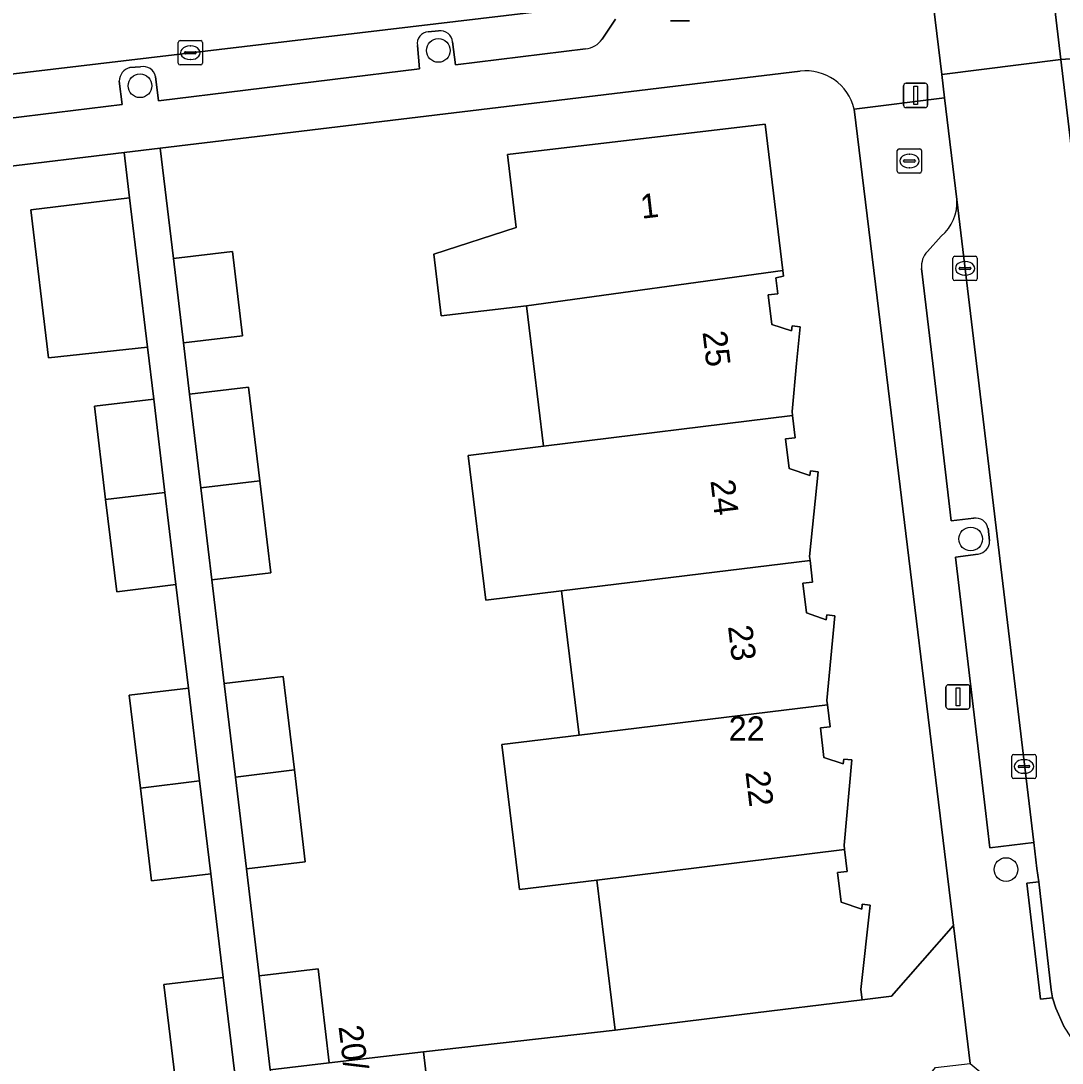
# Model space of a CAD drawing. Extents: x 162073 to 163043, y 381818 to 382561.
# Drawn here: x 162326.82 to 162369.75, y 382221.17 to 382264.12 of the extents above; entities that cross this region are included whole.
import ezdxf

# ---------------------------------------------------------------- set-up
doc = ezdxf.new("R2010")
doc.units = 0
for name, color, linetype in [('IMGEO_Boom', 7, 'Continuous'), ('IMGEO_Brandkraan', 7, 'Continuous'), ('IMGEO_Erf', 7, 'Continuous'), ('IMGEO_Hek', 7, 'Continuous'), ('IMGEO_Kolk', 7, 'Continuous'), ('IMGEO_Lichtmast', 7, 'Continuous'), ('IMGEO_Pand', 7, 'Continuous'), ('IMGEO_Pand_nummerreeks', 7, 'Continuous'), ('IMGEO_Parkeervlak_open', 7, 'Continuous'), ('IMGEO_Rijbaan_lokaal_open', 7, 'Continuous'), ('IMGEO_Voetpad_open', 7, 'Continuous')]:
    doc.layers.add(name, color=color, linetype=linetype)

msp = doc.modelspace()

# ---------------------------------------------------------------- linework, layer by layer
at = {"layer": 'IMGEO_Boom'}
for centre in [(162344.027, 382262.904), (162331.729, 382261.446), (162365.977, 382242.77), (162367.433, 382229.146)]:
    msp.add_circle(centre, 0.489, dxfattribs=at)
at = {"layer": 'IMGEO_Brandkraan'}
for p, q in [((162362.951, 382257.922), (162362.951, 382258.774)), ((162363.026, 382258.848), (162363.878, 382258.848)), ((162363.439, 382258.628), (162363.464, 382258.628)), ((162363.952, 382258.774), (162363.952, 382257.922)), ((162363.21, 382258.342), (162363.21, 382258.354)), ((162363.648, 382258.305), (162363.25, 382258.305)), ((162363.253, 382258.391), (162363.651, 382258.391)), ((162363.694, 382258.354), (162363.694, 382258.342)), ((162363.878, 382257.848), (162363.026, 382257.848)), ((162363.462, 382258.068), (162363.437, 382258.068))]:
    msp.add_line(p, q, dxfattribs=at)
for points in [[(162362.951, 382257.922), (162362.951, 382258.774)], [(162363.026, 382258.848), (162363.878, 382258.848)], [(162363.952, 382258.774), (162363.952, 382257.922)], [(162363.878, 382257.848), (162363.026, 382257.848)]]:
    msp.add_lwpolyline(points, dxfattribs=at)
for centre, radius, start, end in [((162363.028, 382258.772), 0.0765, 91.552, 178.448), ((162363.028, 382258.772), 0.0765, 91.552, 178.448), ((162363.876, 382258.772), 0.0765, 1.552, 88.448), ((162363.876, 382258.772), 0.0765, 1.552, 88.448), ((162363.25, 382258.351), 0.0403, 85.8775, 175.7526), ((162363.247, 382258.341), 0.0366, 178.938, 274.7102), ((162363.651, 382258.348), 0.043, 264.8664, 352.4533), ((162363.655, 382258.353), 0.0386, 1.7309, 96.639), ((162363.028, 382257.924), 0.0765, 181.552, 268.448), ((162363.028, 382257.924), 0.0765, 181.552, 268.448), ((162363.876, 382257.924), 0.0765, 271.552, 358.448), ((162363.876, 382257.924), 0.0765, 271.552, 358.448)]:
    msp.add_arc(centre, radius, start, end, dxfattribs=at)
for centre, major_axis, ratio, start_param, end_param in [((162363.438, 382258.348), (-0.387, 0.002), 0.722429, 4.712389, 7.853982), ((162363.463, 382258.348), (-0.39, 0.002), 0.717154, 1.570796, 4.712389)]:
    msp.add_ellipse(centre, major_axis=major_axis, ratio=ratio, start_param=start_param, end_param=end_param, dxfattribs=at)
at = {"layer": 'IMGEO_Erf'}
for points in [[(162358.94, 382262.05), (162332.559, 382258.874), (162333.106, 382254.333), (162335.539, 382254.623), (162335.954, 382251.148), (162333.522, 382250.858), (162333.775, 382248.733), (162336.208, 382249.023), (162336.668, 382245.169), (162337.121, 382241.378), (162334.689, 382241.087), (162335.198, 382236.817), (162337.631, 382237.108), (162338.091, 382233.254), (162338.544, 382229.462), (162336.112, 382229.172), (162336.638, 382224.763), (162339.071, 382225.054), (162339.533, 382221.181), (162343.412, 382221.635), (162351.325, 382222.529), (162350.566, 382228.713), (162347.38, 382228.321), (162346.65, 382234.299), (162349.832, 382234.688), (162349.102, 382240.633), (162345.984, 382240.25), (162345.251, 382246.217), (162348.37, 382246.598), (162347.952, 382250), (162347.66, 382252.377), (162344.14, 382251.963), (162343.84, 382254.512), (162347.238, 382255.608), (162346.884, 382258.617), (162357.5, 382259.865)], [(162357.5, 382259.865), (162358.226, 382253.831), (162358.254, 382253.6), (162357.941, 382253.526), (162358.026, 382252.875), (162357.629, 382252.828), (162357.775, 382251.607), (162358.591, 382251.354), (162358.612, 382251.552), (162358.94, 382251.515), (162358.8, 382250), (162358.617, 382248.017), (162358.636, 382247.852), (162358.744, 382246.939), (162358.347, 382246.892), (162358.493, 382245.671), (162359.344, 382245.383), (162359.365, 382245.581), (162359.693, 382245.544), (162359.333, 382242.052), (162359.352, 382241.885), (162359.455, 382240.991), (162359.058, 382240.944), (162359.204, 382239.723), (162360.02, 382239.44), (162360.041, 382239.638), (162360.369, 382239.601), (162360.045, 382236.111), (162360.066, 382235.938), (162360.178, 382235.03), (162359.781, 382234.983), (162359.927, 382233.762), (162360.721, 382233.501), (162360.742, 382233.699), (162361.07, 382233.662), (162360.758, 382230.158), (162360.78, 382229.97), (162360.888, 382229.066), (162360.491, 382229.019), (162360.637, 382227.798), (162361.487, 382227.52), (162361.508, 382227.718), (162361.836, 382227.681), (162361.451, 382224.199), (162361.505, 382223.779), (162362.705, 382223.933), (162365.263, 382226.839), (162362.448, 382250), (162361.173, 382260.484)], [(162333.18, 382220.555), (162332.717, 382224.404), (162335.159, 382224.698), (162334.644, 382228.977), (162332.202, 382228.684), (162331.742, 382232.505), (162331.282, 382236.329), (162333.725, 382236.622), (162333.211, 382240.892), (162330.769, 382240.598), (162330.311, 382244.401), (162329.849, 382248.243), (162332.292, 382248.536), (162332.035, 382250.671), (162327.96, 382250.231), (162327.225, 382256.337), (162331.295, 382256.826), (162331.07, 382258.695), (162304.883, 382255.543)]]:
    msp.add_lwpolyline(points, dxfattribs=at)
msp.add_arc((162359.178, 382260.014), 2.05, 13.2602, 96.656, dxfattribs=at)
at = {"layer": 'IMGEO_Hek'}
msp.add_lwpolyline([(162343.412, 382221.635), (162351.325, 382222.529)], dxfattribs=at)
at = {"layer": 'IMGEO_Kolk'}
for p, q in [((162333.379, 382263.307), (162334.231, 382263.307)), ((162333.304, 382262.381), (162333.304, 382263.233)), ((162333.792, 382263.087), (162333.817, 382263.087)), ((162334.305, 382263.233), (162334.305, 382262.381)), ((162333.563, 382262.801), (162333.563, 382262.813)), ((162334.001, 382262.764), (162333.603, 382262.764)), ((162333.606, 382262.85), (162334.004, 382262.85)), ((162333.815, 382262.527), (162333.79, 382262.527)), ((162334.047, 382262.813), (162334.047, 382262.801)), ((162334.231, 382262.307), (162333.379, 382262.307)), ((162365.245, 382253.494), (162365.245, 382254.346)), ((162365.32, 382254.42), (162366.172, 382254.42)), ((162366.246, 382254.346), (162366.246, 382253.494)), ((162365.504, 382253.914), (162365.504, 382253.926)), ((162365.942, 382253.877), (162365.544, 382253.877)), ((162365.547, 382253.963), (162365.945, 382253.963)), ((162365.733, 382254.2), (162365.758, 382254.2)), ((162365.988, 382253.926), (162365.988, 382253.914)), ((162365.756, 382253.64), (162365.731, 382253.64)), ((162366.172, 382253.42), (162365.32, 382253.42)), ((162367.673, 382232.968), (162367.673, 382233.82)), ((162367.748, 382233.894), (162368.6, 382233.894)), ((162368.161, 382233.674), (162368.186, 382233.674)), ((162368.674, 382233.82), (162368.674, 382232.968)), ((162367.932, 382233.388), (162367.932, 382233.4)), ((162368.37, 382233.351), (162367.972, 382233.351)), ((162367.975, 382233.437), (162368.373, 382233.437)), ((162368.416, 382233.4), (162368.416, 382233.388)), ((162368.6, 382232.894), (162367.748, 382232.894)), ((162368.184, 382233.114), (162368.159, 382233.114))]:
    msp.add_line(p, q, dxfattribs=at)
for points in [[(162333.379, 382263.307), (162334.231, 382263.307)], [(162333.304, 382262.381), (162333.304, 382263.233)], [(162334.305, 382263.233), (162334.305, 382262.381)], [(162334.231, 382262.307), (162333.379, 382262.307)], [(162365.245, 382253.494), (162365.245, 382254.346)], [(162365.32, 382254.42), (162366.172, 382254.42)], [(162366.246, 382254.346), (162366.246, 382253.494)], [(162366.172, 382253.42), (162365.32, 382253.42)], [(162367.673, 382232.968), (162367.673, 382233.82)], [(162367.748, 382233.894), (162368.6, 382233.894)], [(162368.674, 382233.82), (162368.674, 382232.968)], [(162368.6, 382232.894), (162367.748, 382232.894)]]:
    msp.add_lwpolyline(points, dxfattribs=at)
for centre, radius, start, end in [((162333.381, 382263.231), 0.0765, 91.552, 178.448), ((162333.381, 382263.231), 0.0765, 91.552, 178.448), ((162334.229, 382263.231), 0.0765, 1.552, 88.448), ((162334.229, 382263.231), 0.0765, 1.552, 88.448), ((162333.603, 382262.81), 0.0403, 85.8775, 175.7526), ((162333.6, 382262.8), 0.0366, 178.938, 274.7102), ((162334.004, 382262.807), 0.043, 264.8664, 352.4533), ((162334.008, 382262.812), 0.0386, 1.7309, 96.639), ((162333.381, 382262.383), 0.0765, 181.552, 268.448), ((162333.381, 382262.383), 0.0765, 181.552, 268.448), ((162334.229, 382262.383), 0.0765, 271.552, 358.448), ((162334.229, 382262.383), 0.0765, 271.552, 358.448), ((162365.322, 382254.344), 0.0765, 91.552, 178.448), ((162365.322, 382254.344), 0.0765, 91.552, 178.448), ((162366.17, 382254.344), 0.0765, 1.552, 88.448), ((162366.17, 382254.344), 0.0765, 1.552, 88.448), ((162365.544, 382253.923), 0.0403, 85.8775, 175.7526), ((162365.541, 382253.913), 0.0366, 178.938, 274.7102), ((162365.945, 382253.92), 0.043, 264.8664, 352.4533), ((162365.949, 382253.925), 0.0386, 1.7309, 96.639), ((162365.322, 382253.496), 0.0765, 181.552, 268.448), ((162365.322, 382253.496), 0.0765, 181.552, 268.448), ((162366.17, 382253.496), 0.0765, 271.552, 358.448), ((162366.17, 382253.496), 0.0765, 271.552, 358.448), ((162367.75, 382233.818), 0.0765, 91.552, 178.448), ((162367.75, 382233.818), 0.0765, 91.552, 178.448), ((162368.598, 382233.818), 0.0765, 1.552, 88.448), ((162368.598, 382233.818), 0.0765, 1.552, 88.448), ((162367.972, 382233.397), 0.0403, 85.8775, 175.7526), ((162367.969, 382233.387), 0.0366, 178.938, 274.7102), ((162368.373, 382233.394), 0.043, 264.8664, 352.4533), ((162368.377, 382233.399), 0.0386, 1.7309, 96.639), ((162367.75, 382232.97), 0.0765, 181.552, 268.448), ((162367.75, 382232.97), 0.0765, 181.552, 268.448), ((162368.598, 382232.97), 0.0765, 271.552, 358.448), ((162368.598, 382232.97), 0.0765, 271.552, 358.448)]:
    msp.add_arc(centre, radius, start, end, dxfattribs=at)
for centre, major_axis, ratio, start_param, end_param in [((162333.791, 382262.807), (-0.387, 0.002), 0.722429, 4.712389, 7.853982), ((162333.816, 382262.807), (-0.39, 0.002), 0.717154, 1.570796, 4.712389), ((162365.732, 382253.92), (-0.387, 0.002), 0.722429, 4.712389, 7.853982), ((162365.757, 382253.92), (-0.39, 0.002), 0.717154, 1.570796, 4.712389), ((162368.16, 382233.394), (-0.387, 0.002), 0.722429, 4.712389, 7.853982), ((162368.185, 382233.394), (-0.39, 0.002), 0.717154, 1.570796, 4.712389)]:
    msp.add_ellipse(centre, major_axis=major_axis, ratio=ratio, start_param=start_param, end_param=end_param, dxfattribs=at)
at = {"layer": 'IMGEO_Lichtmast'}
for p, q in [((162354.385, 382264.122), (162353.595, 382264.122)), ((162353.595, 382264.122), (162354.385, 382264.122)), ((162363.21, 382260.649), (162363.21, 382261.449)), ((162363.21, 382261.449), (162363.21, 382260.649)), ((162363.31, 382261.549), (162364.1, 382261.549)), ((162364.1, 382261.549), (162363.31, 382261.549)), ((162364.2, 382261.449), (162364.2, 382260.649)), ((162364.2, 382260.649), (162364.2, 382261.449)), ((162364.1, 382260.549), (162363.31, 382260.549)), ((162363.31, 382260.549), (162364.1, 382260.549)), ((162365.057, 382236.763), (162365.847, 382236.763)), ((162365.847, 382236.763), (162365.057, 382236.763)), ((162364.957, 382235.863), (162364.957, 382236.663)), ((162364.957, 382236.663), (162364.957, 382235.863)), ((162365.947, 382236.663), (162365.947, 382235.863)), ((162365.947, 382235.863), (162365.947, 382236.663)), ((162365.847, 382235.763), (162365.057, 382235.763)), ((162365.057, 382235.763), (162365.847, 382235.763))]:
    msp.add_line(p, q, dxfattribs=at)
for points in [[(162363.63, 382261.424), (162363.78, 382261.424), (162363.78, 382260.674), (162363.63, 382260.674), (162363.63, 382261.424)], [(162365.377, 382236.638), (162365.527, 382236.638), (162365.527, 382235.888), (162365.377, 382235.888), (162365.377, 382236.638)]]:
    msp.add_lwpolyline(points, dxfattribs=at)
for centre, start, end in [((162363.31, 382261.449), 90, 180), ((162363.31, 382261.449), 90, 180), ((162364.1, 382261.449), 0, 90), ((162364.1, 382261.449), 360, 90), ((162363.31, 382260.649), 180, 270), ((162363.31, 382260.649), 180, 270), ((162364.1, 382260.649), 270, 0), ((162364.1, 382260.649), 270, 0), ((162365.057, 382236.663), 90, 180), ((162365.057, 382236.663), 90, 180), ((162365.847, 382236.663), 0, 90), ((162365.847, 382236.663), 360, 90), ((162365.057, 382235.863), 180, 270), ((162365.057, 382235.863), 180, 270), ((162365.847, 382235.863), 270, 0), ((162365.847, 382235.863), 270, 0)]:
    msp.add_arc(centre, 0.1, start, end, dxfattribs=at)
at = {"layer": 'IMGEO_Pand'}
for points in [[(162347.66, 382252.377), (162358.226, 382253.831), (162357.5, 382259.865), (162346.884, 382258.617), (162347.238, 382255.608), (162343.84, 382254.512), (162344.14, 382251.963)], [(162327.96, 382250.231), (162332.035, 382250.671), (162331.295, 382256.826), (162327.225, 382256.337)], [(162333.522, 382250.858), (162335.954, 382251.148), (162335.539, 382254.623), (162333.106, 382254.333)], [(162347.66, 382252.377), (162347.952, 382250), (162348.37, 382246.598), (162358.636, 382247.852), (162358.617, 382248.017), (162358.8, 382250), (162358.94, 382251.515), (162358.612, 382251.552), (162358.591, 382251.354), (162357.775, 382251.607), (162357.629, 382252.828), (162358.026, 382252.875), (162357.941, 382253.526), (162358.254, 382253.6), (162358.226, 382253.831)], [(162336.668, 382245.169), (162336.208, 382249.023), (162333.775, 382248.733), (162334.237, 382244.872)], [(162332.754, 382244.692), (162332.292, 382248.536), (162329.849, 382248.243), (162330.311, 382244.401)], [(162359.693, 382245.544), (162359.365, 382245.581), (162359.344, 382245.383), (162358.493, 382245.671), (162358.347, 382246.892), (162358.744, 382246.939), (162358.636, 382247.852), (162348.37, 382246.598), (162345.251, 382246.217), (162345.984, 382240.25), (162349.102, 382240.633), (162359.352, 382241.885), (162359.333, 382242.052)], [(162336.668, 382245.169), (162334.237, 382244.872), (162334.689, 382241.087), (162337.121, 382241.378)], [(162332.754, 382244.692), (162330.311, 382244.401), (162330.769, 382240.598), (162333.211, 382240.892)], [(162359.352, 382241.885), (162349.102, 382240.633), (162349.832, 382234.688), (162360.066, 382235.938), (162360.045, 382236.111), (162360.369, 382239.601), (162360.041, 382239.638), (162360.02, 382239.44), (162359.204, 382239.723), (162359.058, 382240.944), (162359.455, 382240.991)], [(162338.091, 382233.254), (162337.631, 382237.108), (162335.198, 382236.817), (162335.659, 382232.957)], [(162334.185, 382232.799), (162333.725, 382236.622), (162331.282, 382236.329), (162331.742, 382232.505)], [(162361.07, 382233.662), (162360.742, 382233.699), (162360.721, 382233.501), (162359.927, 382233.762), (162359.781, 382234.983), (162360.178, 382235.03), (162360.066, 382235.938), (162349.832, 382234.688), (162346.65, 382234.299), (162347.38, 382228.321), (162350.566, 382228.713), (162360.78, 382229.97), (162360.758, 382230.158)], [(162338.091, 382233.254), (162335.659, 382232.957), (162336.112, 382229.172), (162338.544, 382229.462)], [(162334.185, 382232.799), (162331.742, 382232.505), (162332.202, 382228.684), (162334.644, 382228.977)], [(162360.78, 382229.97), (162350.566, 382228.713), (162351.325, 382222.529), (162356.543, 382223.17), (162361.505, 382223.779), (162361.451, 382224.199), (162361.836, 382227.681), (162361.508, 382227.718), (162361.487, 382227.52), (162360.637, 382227.798), (162360.491, 382229.019), (162360.888, 382229.066)], [(162335.623, 382220.844), (162335.159, 382224.698), (162332.717, 382224.404), (162333.18, 382220.555)], [(162339.533, 382221.181), (162339.071, 382225.054), (162336.638, 382224.763), (162337.101, 382220.891)], [(162337.464, 382217.849), (162343.772, 382218.597), (162343.412, 382221.635), (162339.533, 382221.181), (162337.101, 382220.891)]]:
    msp.add_lwpolyline(points, close=True, dxfattribs=at)
at = {"layer": 'IMGEO_Parkeervlak_open'}
for points in [[(162352.626, 382265.043), (162310.501, 382260.042)], [(162350.782, 382263.374), (162351.328, 382264.198)], [(162343.61, 382263.67), (162344.04, 382263.71)], [(162332.371, 382261.826), (162332.49, 382260.825), (162343.245, 382262.139), (162343.166, 382263.107)], [(162344.618, 382263.251), (162344.732, 382262.313), (162350.098, 382262.968)], [(162331.31, 382262.195), (162331.753, 382262.228)], [(162320.095, 382260.334), (162320.21, 382259.363), (162330.992, 382260.67), (162330.874, 382261.642)], [(162366.283, 382242.144), (162365.355, 382242.023), (162366.576, 382231.686), (162366.769, 382230.048), (162368.575, 382230.261), (162366.211, 382250), (162365.411, 382256.765)], [(162364.765, 382255.253), (162364.194, 382254.624)], [(162363.95, 382253.919), (162364.412, 382250), (162365.175, 382243.52), (162366.099, 382243.626)], [(162366.69, 382243.221), (162366.754, 382242.691)]]:
    msp.add_lwpolyline(points, dxfattribs=at)
for centre, radius, start, end in [((162343.639, 382263.19), 0.481, 93.4909, 189.9881), ((162344.109, 382263.204), 0.511, 5.2808, 97.8118), ((162350.013, 382263.891), 0.927, 275.2739, 326.11), ((162331.451, 382261.636), 0.577, 104.1244, 179.3692), ((162331.861, 382261.718), 0.522, 11.992, 101.9212), ((162363.552, 382256.665), 1.862, 310.6651, 3.0658), ((162364.841, 382254.005), 0.895, 136.2794, 185.5392), ((162366.187, 382243.121), 0.512, 11.2201, 99.9358), ((162366.205, 382242.687), 0.549, 278.1366, 0.4025)]:
    msp.add_arc(centre, radius, start, end, dxfattribs=at)
at = {"layer": 'IMGEO_Rijbaan_lokaal_open'}
for points in [[(162368.042, 382276.425), (162363.102, 382275.786), (162363.617, 382271.54), (162359.163, 382270.954), (162359.709, 382265.891), (162364.237, 382266.434), (162364.786, 382261.912), (162369.691, 382262.527)], [(162359.709, 382265.891), (162359.163, 382270.954), (162352.034, 382270.016), (162309.862, 382264.996), (162304.787, 382264.372), (162305.125, 382259.368), (162310.501, 382260.042), (162352.626, 382265.043)], [(162349.625, 382203.215), (162351.472, 382205.437), (162351.631, 382205.305), (162355.023, 382209.424), (162356.892, 382211.727), (162354.489, 382213.735), (162357.098, 382216.898), (162359.474, 382214.908), (162362.619, 382218.669), (162364.527, 382220.984), (162365.954, 382221.157), (162365.263, 382226.839), (162362.705, 382223.933), (162361.505, 382223.779), (162356.543, 382223.17), (162351.325, 382222.529), (162343.412, 382221.635), (162343.772, 382218.597), (162344.132, 382215.56), (162344.493, 382212.522), (162344.853, 382209.485), (162345.213, 382206.447), (162347.392, 382204.625), (162349.401, 382202.945)]]:
    msp.add_lwpolyline(points, close=True, dxfattribs=at)
msp.add_lwpolyline([(162370.623, 382254.672), (162369.691, 382262.527), (162364.786, 382261.912), (162364.902, 382260.956), (162365.411, 382256.765), (162366.211, 382250), (162368.575, 382230.261), (162368.703, 382229.196), (162368.788, 382228.642), (162369.295, 382224.188), (162369.353, 382223.86), (162369.486, 382223.432), (162369.804, 382222.715)], dxfattribs=at)
at = {"layer": 'IMGEO_Voetpad_open'}
for points in [[(162371.326, 382279.053), (162367.807, 382278.409), (162368.042, 382276.425), (162369.691, 382262.527), (162378.585, 382263.179), (162374.62, 382266.209), (162374.23, 382266.507), (162374.163, 382267.252), (162374.13, 382267.694), (162372.914, 382267.549), (162372.327, 382272.475), (162423.357, 382278.525)], [(162361.173, 382260.484), (162364.902, 382260.956), (162364.786, 382261.912), (162364.237, 382266.434)], [(162351.328, 382264.198), (162350.782, 382263.374)], [(162344.04, 382263.71), (162343.61, 382263.67)], [(162343.166, 382263.107), (162343.245, 382262.139), (162332.49, 382260.825), (162332.371, 382261.826)], [(162350.098, 382262.968), (162344.732, 382262.313), (162344.618, 382263.251)], [(162378.585, 382263.179), (162369.691, 382262.527), (162370.623, 382254.672), (162371.192, 382250), (162372.983, 382235.278), (162373.706, 382229.076)], [(162310.501, 382260.042), (162305.125, 382259.368), (162304.883, 382255.543), (162331.07, 382258.695), (162332.559, 382258.874), (162358.94, 382262.05)], [(162331.753, 382262.228), (162331.31, 382262.195)], [(162330.874, 382261.642), (162330.992, 382260.67), (162320.21, 382259.363), (162320.095, 382260.334)], [(162365.411, 382256.765), (162364.902, 382260.956), (162361.173, 382260.484), (162362.448, 382250), (162365.263, 382226.839), (162365.954, 382221.157), (162372.749, 382215.498), (162386.952, 382203.723)], [(162337.101, 382220.891), (162336.638, 382224.763), (162336.112, 382229.172), (162335.659, 382232.957), (162335.198, 382236.817), (162334.689, 382241.087), (162334.237, 382244.872), (162333.775, 382248.733), (162333.522, 382250.858), (162333.106, 382254.333), (162332.559, 382258.874), (162331.07, 382258.695), (162331.295, 382256.826), (162332.035, 382250.671), (162332.292, 382248.536), (162332.754, 382244.692), (162333.211, 382240.892), (162333.725, 382236.622), (162334.185, 382232.799), (162334.644, 382228.977), (162335.159, 382224.698), (162335.623, 382220.844)], [(162364.194, 382254.624), (162364.765, 382255.253)], [(162366.099, 382243.626), (162365.175, 382243.52), (162364.412, 382250), (162363.95, 382253.919)], [(162366.754, 382242.691), (162366.69, 382243.221)], [(162370.244, 382222.038), (162369.804, 382222.715), (162369.486, 382223.432), (162369.353, 382223.86), (162368.857, 382223.802), (162368.292, 382228.584), (162368.788, 382228.642), (162368.703, 382229.196), (162368.575, 382230.261), (162366.769, 382230.048), (162366.576, 382231.686), (162365.355, 382242.023), (162366.283, 382242.144)]]:
    msp.add_lwpolyline(points, dxfattribs=at)
msp.add_lwpolyline([(162368.788, 382228.642), (162368.292, 382228.584), (162368.857, 382223.802), (162369.353, 382223.86), (162369.295, 382224.188)], close=True, dxfattribs=at)
for centre, radius, start, end in [((162343.639, 382263.19), 0.481, 93.4909, 189.9881), ((162344.109, 382263.204), 0.511, 5.2808, 97.8118), ((162350.013, 382263.891), 0.927, 275.2739, 326.11), ((162331.451, 382261.636), 0.577, 104.1244, 179.3692), ((162331.861, 382261.718), 0.522, 11.992, 101.9212), ((162359.178, 382260.014), 2.05, 13.2602, 96.656), ((162363.552, 382256.665), 1.862, 310.6651, 3.0658), ((162364.841, 382254.005), 0.895, 136.2794, 185.5392), ((162366.187, 382243.121), 0.512, 11.2201, 99.9358), ((162366.205, 382242.687), 0.549, 278.1366, 0.4025)]:
    msp.add_arc(centre, radius, start, end, dxfattribs=at)

# ---------------------------------------------------------------- texts
at = {"layer": 'IMGEO_Pand_nummerreeks'}
for s, rotation, p in [('1', 6.7048, (162352.415, 382255.964)), ('25', 276.8536, (162354.917, 382251.298)), ('24', 276.8466, (162355.245, 382245.173)), ('23', 276.8471, (162355.967, 382239.169)), ('22', 276.8466, (162356.686, 382233.17)), ('20/G07', 277.2086, (162339.909, 382222.678))]:
    msp.add_text(s, height=1, rotation=rotation, dxfattribs=at).set_placement(p)
msp.add_text('22', height=1, dxfattribs=at).set_placement((162355.997, 382234.459))

doc.saveas('drawing.dxf')
